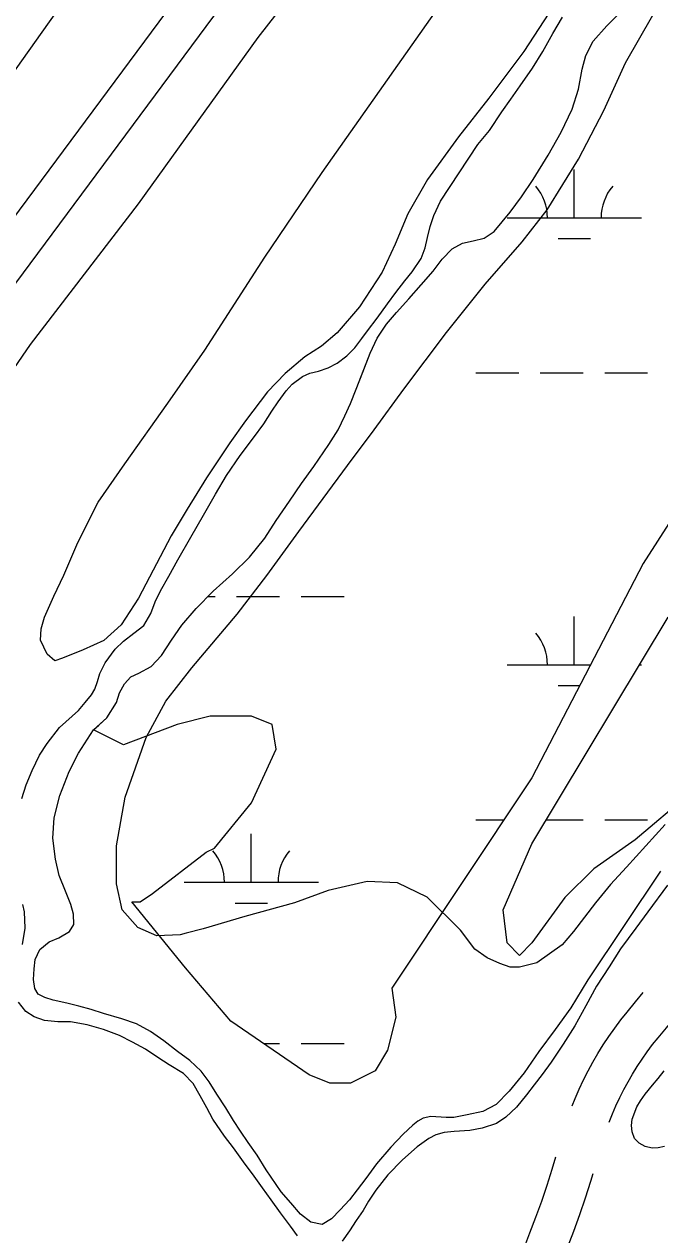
# Model space of a CAD drawing. Extents: x 3535183 to 3573198, y 534952 to 560562.
# Drawn here: x 3561184 to 3561657, y 553996 to 554897 of the extents above; entities that cross this region are included whole.
import ezdxf

# ---------------------------------------------------------------- set-up
doc = ezdxf.new("R2010")
doc.units = 0
for name, color, linetype in [('V-LEVE-TOET', 7, 'Continuous'), ('V-ROAD-CNTR', 7, 'Continuous'), ('V-SITE-VEGE', 7, 'Continuous'), ('V-SURV-LINE', 7, 'Continuous'), ('V-TOPO-SHOR', 7, 'Continuous'), ('V-WETL-SWMP', 7, 'Continuous')]:
    doc.layers.add(name, color=color, linetype=linetype)

msp = doc.modelspace()

# ---------------------------------------------------------------- linework, layer by layer
at = {"layer": 'V-LEVE-TOET'}
for points in [[(3561122.38, 554561.99), (3561189.05, 554658.96), (3561269.54, 554763.76), (3561358.63, 554887.58), (3561452.96, 555008.75), (3561533.46, 555118.15), (3561648.94, 555277.34), (3561773.65, 555443.72), (3561890.42, 555595.69), (3562009.2, 555758.15), (3562111.46, 555893.09), (3562271.13, 556105.33), (3562399.8, 556280.89), (3562508.63, 556416.46), (3562605.52, 556515.3), (3562672.09, 556583.37), (3562728.13, 556646.88), (3562792.75, 556721.53), (3562858.07, 556808.65), (3562923.42, 556902.99), (3563026.55, 557045.29)], [(3561113.46, 554772.91), (3561262.52, 554983.1), (3561499.54, 555300.91), (3561710.54, 555592.45), (3561978.75, 555952.82)]]:
    msp.add_lwpolyline(points, dxfattribs=at)
at = {"layer": 'V-ROAD-CNTR'}
for points in [[(3561592.24, 554092.42), (3561594.46, 554097.96), (3561597.46, 554104.86), (3561600.65, 554111.66), (3561604.05, 554118.37), (3561607.64, 554124.97), (3561611.42, 554131.47), (3561615.38, 554137.86), (3561619.54, 554144.12), (3561623.87, 554150.27), (3561628.38, 554156.28), (3561633.08, 554162.17), (3561639.45, 554169.68), (3561645.11, 554176.66)], [(3561619.69, 554080.26), (3561622.15, 554086.41), (3561624.8, 554092.5), (3561627.62, 554098.51), (3561630.62, 554104.43), (3561633.79, 554110.27), (3561637.13, 554116.01), (3561640.64, 554121.65), (3561644.3, 554127.19), (3561648.13, 554132.61), (3561652.12, 554137.93), (3561656.25, 554143.11), (3561662.54, 554150.52), (3561668.92, 554158.38), (3561673.28, 554164.02)], [(3561545.29, 553960.67), (3561546.31, 553962.92), (3561551.35, 553974.46), (3561556.18, 553986.07), (3561560.82, 553997.77), (3561565.26, 554009.55), (3561569.51, 554021.4), (3561573.55, 554033.32), (3561577.4, 554045.3), (3561580.13, 554054.32)], [(3561572.72, 553948.51), (3561573.71, 553950.7), (3561578.95, 553962.69), (3561583.97, 553974.78), (3561588.8, 553986.95), (3561593.42, 553999.19), (3561597.84, 554011.52), (3561602.04, 554023.91), (3561606.04, 554036.37), (3561607.77, 554042.09)]]:
    msp.add_lwpolyline(points, dxfattribs=at)
msp.add_arc((3564947.96, 557462.13), 5230.85, 211.421, 243.78136, dxfattribs=at)
at = {"layer": 'V-SITE-VEGE'}
for points in [[(3561586.13, 554923.05), (3561556.26, 554877.13), (3561530.22, 554842.36), (3561507.56, 554813.61), (3561484.66, 554781.96), (3561469.83, 554756.32), (3561460.37, 554733.79), (3561450.69, 554712.82), (3561433.85, 554687.18), (3561417.25, 554667.8), (3561405.6, 554657.78), (3561393.28, 554649.78), (3561378.72, 554637.54), (3561365.49, 554623.73), (3561349.1, 554602.11), (3561337.43, 554585.84), (3561320.14, 554559.76), (3561305.54, 554536.57), (3561293.63, 554516.73), (3561269.34, 554470.34), (3561256.54, 554450.5), (3561243.54, 554438.7), (3561228.33, 554431.82), (3561212.89, 554425.62), (3561207.07, 554423.63), (3561201.5, 554428.56), (3561196.62, 554439.08), (3561197.1, 554447.34), (3561199.58, 554456.05), (3561206.34, 554471.67), (3561213.77, 554487.28), (3561224.35, 554511.6), (3561239.42, 554541.71), (3561259.18, 554570.24), (3561291.28, 554615.27), (3561318.9, 554654.72), (3561363.37, 554724.06), (3561406.03, 554787.14), (3561521.65, 554951.42)], [(3561661.41, 554301.77), (3561632.64, 554270.14), (3561620.75, 554257.19), (3561609.62, 554243.47), (3561593.11, 554222.12), (3561584.67, 554212.21), (3561565.9, 554198.9), (3561552.89, 554195.5), (3561546.01, 554195.53), (3561538.38, 554198.23), (3561528.83, 554202.46), (3561519.69, 554208.99), (3561509.03, 554223.17), (3561484.27, 554247.71), (3561462.14, 554258.49), (3561439.59, 554259.33), (3561410.52, 554252.55), (3561385.65, 554243.46), (3561348.54, 554233.27), (3561317.55, 554224.2), (3561304.93, 554220.8), (3561300.34, 554219.67), (3561283.14, 554218.96), (3561269.02, 554225.13), (3561257.21, 554238.16), (3561253.07, 554257.67), (3561253.17, 554285.95), (3561259.41, 554322.24), (3561275.23, 554366.52), (3561289.84, 554393.6), (3561309.03, 554418.39), (3561342.8, 554458.4), (3561365.07, 554486.99), (3561388.87, 554519.78), (3561424.97, 554568.96), (3561444.93, 554595.65), (3561466.82, 554625.77), (3561498.69, 554668.09), (3561527.47, 554703.92), (3561555.1, 554735.55), (3561573.52, 554759.18), (3561596.96, 554796.94), (3561615.81, 554833.19), (3561631.98, 554868.68), (3561652.36, 554904.15)]]:
    msp.add_lwpolyline(points, dxfattribs=at)
at = {"layer": 'V-SURV-LINE'}
for points in [[(3560858.87, 554325.1), (3561961.91, 555812.49)], [(3561986, 555794.6), (3560882.96, 554307.21)]]:
    msp.add_lwpolyline(points, dxfattribs=at)
at = {"layer": 'V-TOPO-SHOR'}
for points in [[(3561185.78, 554331.28), (3561190.23, 554341.91), (3561195.85, 554353.44), (3561201.58, 554362.11), (3561210.71, 554374.03), (3561224.9, 554386.69), (3561229.85, 554392.52), (3561234.54, 554398.21), (3561237.02, 554402.61), (3561238.86, 554408.19), (3561240.7, 554414.28), (3561244.62, 554422.06), (3561252.05, 554432.29), (3561258.17, 554438.36), (3561265.98, 554444.18), (3561273.39, 554449.86), (3561278.74, 554458.8), (3561281.89, 554467.62), (3561285.81, 554475.65), (3561291.95, 554486.53), (3561298.74, 554498.71), (3561308.4, 554515.55), (3561317.8, 554532.13), (3561326.68, 554547.54), (3561335.03, 554561.53), (3561345.07, 554576.55), (3561355.11, 554589.63), (3561362.67, 554599.98), (3561368.67, 554609.31), (3561373.5, 554616.43), (3561379.37, 554624.59), (3561383.8, 554629.64), (3561391.47, 554635.19), (3561397.06, 554637.64), (3561403.43, 554639.3), (3561410.71, 554641.61), (3561417.33, 554645.09), (3561424.62, 554650.52), (3561430.35, 554656.47), (3561435.57, 554663.59), (3561439.87, 554669.29), (3561447.04, 554678.61), (3561454.86, 554689.36), (3561460.99, 554697.77), (3561467.77, 554706.31), (3561473.24, 554713.05), (3561479.77, 554723.02), (3561482.91, 554731.05), (3561484.49, 554738.7), (3561486.46, 554746.88), (3561489.35, 554755.04), (3561494.32, 554765.67), (3561521.98, 554808.02), (3561530.57, 554818.37), (3561539.96, 554832.09), (3561546.49, 554841.55), (3561553.53, 554851.52), (3561562.66, 554864.72), (3561570.36, 554877.03), (3561577.93, 554890.63), (3561585.11, 554902.55)], [(3561363.57, 554514.81), (3561371.92, 554528.02), (3561381.83, 554542.52), (3561390.83, 554555.47), (3561399.96, 554568.16), (3561411.05, 554584.61), (3561417.96, 554595.62), (3561423.06, 554605.85), (3561427.11, 554615.05), (3561431.56, 554625.68), (3561436.41, 554638.51), (3561441.78, 554652.51), (3561447, 554663.78), (3561453.92, 554674.27), (3561461.35, 554682.95), (3561470.59, 554693.04), (3561479.85, 554703.39), (3561488.84, 554713.74), (3561495.35, 554722.55), (3561502.78, 554730.31), (3561510.71, 554734.43), (3561518.5, 554736.22), (3561526.82, 554738.27), (3561534.1, 554743.18), (3561546.09, 554757.42), (3561554.56, 554768.94), (3561563.17, 554781.89), (3561574.27, 554800.02), (3561584.06, 554817.12), (3561592.29, 554834.22), (3561596.88, 554849), (3561599.53, 554863.92), (3561602.29, 554874.03), (3561607.78, 554884.79), (3561617.94, 554896.3), (3561626.79, 554904.84)], [(3561657.87, 554266.96), (3561603.99, 554186.16), (3561591.33, 554165.44), (3561579.47, 554149.12), (3561567.47, 554132.81), (3561556.39, 554117.02), (3561545.31, 554103.3), (3561535.54, 554093.33), (3561525.66, 554088.18), (3561514.1, 554085.62), (3561504.23, 554083.83), (3561498.39, 554083.59), (3561487.1, 554084.41), (3561481.26, 554083.13), (3561477.36, 554081.07), (3561473.71, 554078.1), (3561466.55, 554071.24), (3561457.17, 554061.67), (3561446.49, 554049.12), (3561438.54, 554038.37), (3561432.15, 554029.96), (3561426.41, 554022.45), (3561419.64, 554014.94), (3561413, 554008.22), (3561406.23, 554004.09), (3561397.8, 554005.8), (3561390.04, 554011.8), (3561382.93, 554020.26), (3561375.69, 554028.46), (3561364.58, 554044.85), (3561357.74, 554055.65), (3561351.15, 554065.01), (3561345.47, 554073.47), (3561340.17, 554081.4), (3561334.37, 554090.9), (3561327.65, 554101.17), (3561322.1, 554110.15), (3561316.03, 554118.21), (3561307.62, 554126.03), (3561298.55, 554132.81), (3561288.2, 554140.76), (3561278.36, 554147.8), (3561268, 554153.42), (3561257.1, 554157.09), (3561243.49, 554161.03), (3561234.16, 554164.18), (3561225.08, 554166.67), (3561216, 554168.91), (3561206.02, 554171.15), (3561199.79, 554172.99), (3561194.74, 554175.6), (3561192.29, 554179.76), (3561191.27, 554186.38), (3561191.69, 554194.43), (3561192.49, 554201.3), (3561196.02, 554208.82), (3561203.05, 554214.38), (3561210.07, 554217.47), (3561218.13, 554222.24), (3561221.26, 554227.42), (3561221.03, 554234.95), (3561219.11, 554242.36), (3561214.99, 554252.1), (3561210.48, 554263.8), (3561207.67, 554275.88), (3561205.78, 554291.72), (3561206.73, 554306.77), (3561210.94, 554323.37), (3561217.75, 554341.13), (3561224.68, 554354.99), (3561236.03, 554372.22), (3561245.92, 554381.14), (3561253.1, 554392.54), (3561255.33, 554399.67), (3561258.98, 554406.53), (3561263.8, 554411.58), (3561269.78, 554414.41), (3561278.76, 554419.32), (3561286.57, 554427.46), (3561293.88, 554438.99), (3561301.57, 554450.13), (3561312.26, 554462.55), (3561324.89, 554475.49), (3561339.34, 554488.42), (3561352.1, 554500.7), (3561363.57, 554514.81)], [(3561182.5, 554321.04), (3561185.78, 554331.28)], [(3561663.13, 554256.61), (3561648.64, 554236.78), (3561639.63, 554224.73), (3561628.28, 554209.18), (3561619.66, 554195.96), (3561610.26, 554181.57), (3561602.41, 554166.78), (3561594.18, 554152), (3561585.56, 554138.39), (3561576.55, 554124.78), (3561569.89, 554115.83), (3561564.02, 554108.06), (3561558.15, 554100.68), (3561550.71, 554091.35), (3561542.89, 554083.97), (3561535.86, 554079.32), (3561525.33, 554075.84), (3561515.96, 554073.93), (3561504.27, 554073.18), (3561496.86, 554072.43), (3561490.62, 554070.89), (3561485.54, 554068.18), (3561476.95, 554061.97), (3561466, 554052.27), (3561455.05, 554041), (3561446.05, 554029.73), (3561440.57, 554021.56), (3561436.65, 554014.56), (3561431.55, 554007.17), (3561426.46, 553999.39), (3561420.98, 553991.62)], [(3561183.04, 554212.4), (3561185.03, 554224.6), (3561184.68, 554236.8), (3561183.4, 554242.26)], [(3561387.76, 553995.75), (3561382.46, 554002.9), (3561375.1, 554012.67), (3561368.12, 554022.42), (3561361.67, 554031.4), (3561355.6, 554040.11), (3561347.71, 554050.78), (3561340.22, 554061.19), (3561333.5, 554069.91), (3561324.85, 554082.53), (3561320.2, 554090.85), (3561315.43, 554099.82), (3561310.14, 554109.06), (3561303.03, 554116.48), (3561292.28, 554123), (3561283.86, 554128.48), (3561274.54, 554134.61), (3561265.08, 554139.84), (3561255.23, 554144.8), (3561243.44, 554149.12), (3561231.12, 554152.8), (3561218.8, 554154.92), (3561209.45, 554154.82), (3561199.59, 554155.89), (3561191.69, 554158.64), (3561185.47, 554162.69), (3561180.04, 554169.46)], [(3561660.98, 554062.23), (3561656.33, 554061.11), (3561651.83, 554060.97), (3561646.51, 554062.13), (3561642.02, 554064.51), (3561638.68, 554068.02), (3561636.79, 554072.98), (3561636.35, 554077.78), (3561636.98, 554082.58), (3561640.36, 554091.63), (3561643.12, 554096.19), (3561646.64, 554101.13), (3561651.99, 554107.67), (3561656.28, 554112.83), (3561660.71, 554118.53)]]:
    msp.add_lwpolyline(points, dxfattribs=at)
at = {"layer": 'V-WETL-SWMP'}
for p, q in [((3561593.81, 554753.3), (3561593.81, 554789.3)), ((3561543.81, 554753.3), (3561643.81, 554753.3)), ((3561581.81, 554737.87), (3561605.81, 554737.87)), ((3561520.4, 554637.87), (3561552.4, 554637.87)), ((3561568.4, 554637.87), (3561600.4, 554637.87)), ((3561616.4, 554637.87), (3561648.4, 554637.87)), ((3561320.87, 554471.37), (3561326.49, 554471.37)), ((3561342.49, 554471.37), (3561374.49, 554471.37)), ((3561390.49, 554471.37), (3561422.49, 554471.37)), ((3561593.81, 554420.63), (3561593.81, 554456.63)), ((3561543.81, 554420.63), (3561606, 554420.63)), ((3561642.27, 554420.63), (3561643.81, 554420.63)), ((3561581.81, 554405.2), (3561597.99, 554405.2)), ((3561520.4, 554305.2), (3561541.46, 554305.2)), ((3561573.01, 554305.2), (3561600.4, 554305.2)), ((3561616.4, 554305.2), (3561648.4, 554305.2)), ((3561353.34, 554258.77), (3561353.34, 554294.77)), ((3561303.34, 554258.77), (3561403.34, 554258.77)), ((3561341.34, 554243.34), (3561365.34, 554243.34)), ((3561362.42, 554138.7), (3561374.49, 554138.7)), ((3561390.49, 554138.7), (3561422.49, 554138.7))]:
    msp.add_line(p, q, dxfattribs=at)
for points in [[(3561866.19, 554907.42), (3561841.63, 554882.86), (3561777.17, 554766.2), (3561746.47, 554674.1), (3561721.91, 554615.78), (3561645.16, 554496.05), (3561562.27, 554336.41), (3561457.89, 554179.85), (3561460.96, 554158.36), (3561454.82, 554133.8), (3561445.61, 554118.45)], [(3561240.03, 554375.83), (3561245.92, 554381.14), (3561253.1, 554392.54), (3561255.33, 554399.67), (3561258.98, 554406.53), (3561263.8, 554411.58), (3561269.78, 554414.41), (3561278.76, 554419.32), (3561286.57, 554427.46), (3561293.88, 554438.99), (3561301.57, 554450.13), (3561312.26, 554462.55), (3561324.89, 554475.49), (3561339.34, 554488.42), (3561352.1, 554500.7), (3561363.57, 554514.81), (3561371.92, 554528.02), (3561381.83, 554542.52), (3561390.83, 554555.47), (3561399.96, 554568.16), (3561411.05, 554584.61), (3561417.96, 554595.61), (3561423.06, 554605.85), (3561427.11, 554615.05), (3561431.56, 554625.68), (3561441.78, 554652.51), (3561447, 554663.78), (3561453.92, 554674.27), (3561461.35, 554682.94), (3561470.6, 554693.04), (3561479.85, 554703.39), (3561488.83, 554713.74), (3561495.35, 554722.54), (3561502.78, 554730.31), (3561510.71, 554734.43), (3561518.5, 554736.22), (3561526.82, 554738.27), (3561534.1, 554743.18), (3561546.09, 554757.42), (3561554.56, 554768.94), (3561563.17, 554781.89), (3561574.27, 554800.02), (3561584.06, 554817.12), (3561592.29, 554834.22), (3561596.89, 554849), (3561599.53, 554863.92), (3561602.29, 554874.03), (3561607.78, 554884.79), (3561617.94, 554896.3), (3561626.79, 554904.84)], [(3561678.93, 554324.13), (3561639.02, 554290.36), (3561608.32, 554268.88), (3561586.83, 554247.39), (3561562.27, 554213.62), (3561553.06, 554204.41), (3561543.85, 554213.62), (3561540.78, 554238.18), (3561562.27, 554287.3), (3561663.58, 554456.14)], [(3561445.61, 554118.45), (3561427.2, 554109.24), (3561411.85, 554109.24), (3561396.5, 554115.38), (3561338.17, 554155.29), (3561304.4, 554195.2), (3561264.49, 554244.32), (3561270.63, 554244.32), (3561279.84, 554250.46), (3561319.75, 554281.16), (3561325.89, 554284.22), (3561353.52, 554317.99), (3561371.94, 554357.9), (3561368.87, 554376.32), (3561353.52, 554382.46), (3561322.82, 554382.46), (3561298.26, 554376.32), (3561258.35, 554360.97), (3561236.03, 554372.22), (3561240.03, 554375.83)]]:
    msp.add_lwpolyline(points, dxfattribs=at)
for centre, start, end in [((3561538.57, 554753.78), 359.22818, 40.77184), ((3561649.05, 554753.78), 139.22818, 180.77184), ((3561538.57, 554421.1), 359.22818, 40.77184), ((3561298.1, 554259.24), 359.22818, 40.77184), ((3561408.58, 554259.24), 139.22818, 180.77184)]:
    msp.add_arc(centre, 35.25, start, end, dxfattribs=at)

doc.saveas('drawing.dxf')
